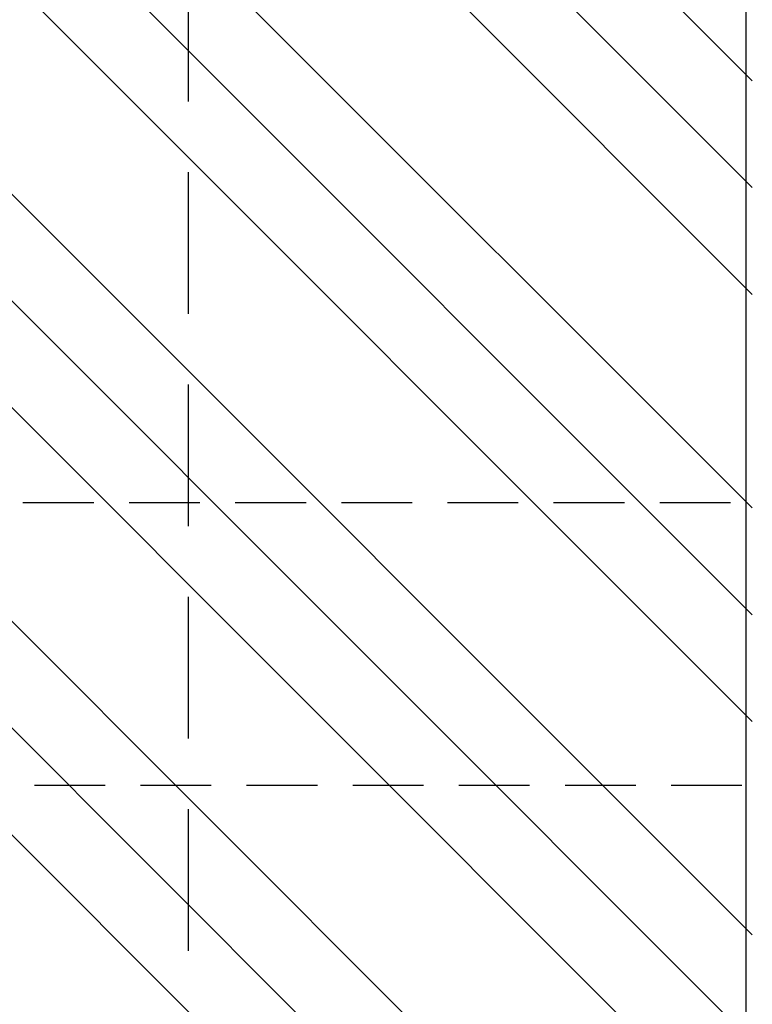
# Model space of a CAD drawing. Header units: millimetres. Extents: x -33711 to 550618, y -222428 to 596511.
# Tile 422 of 656: x 456865 to 458418, y -39928 to -37841. Entities that reach past the tile are written whole.
import ezdxf

# ---------------------------------------------------------------- set-up
doc = ezdxf.new("R2010")
doc.units = ezdxf.units.MM
doc.linetypes.add('DASHED', pattern=[4.5, 3, -1.5])
doc.layers.add('IN_C_CARKOVANA', color=7, linetype='DASHED')
doc.layers.add('IN_HELP', color=6, linetype='Continuous', plot=False)
doc.layers.add('IN_SRAFY', color=8, linetype='Continuous', lineweight=9)

msp = doc.modelspace()

# ---------------------------------------------------------------- hatches: boundary and pattern name
at = {"layer": 'IN_SRAFY'}
h = msp.add_hatch(dxfattribs=at)
h.set_pattern_fill('ZEM_PUVODNI', color=256, scale=160, angle=90, pattern_type=2)
h.set_pattern_definition([(135, (346383.1, -324631.56), (-452.5483, -452.5483), []), (135, (346383.1, -324405.3), (-452.5483, -452.5483), []), (135, (346383.1, -324179), (-452.5483, -452.5483), [])])
h.paths.add_polyline_path([(456721.98575, -50684.26664), (458418.09322, -50684.26664), (458418.09322, -33688.73241), (456721.98575, -33688.73241), (456721.98575, -35614.26664), (457221.98575, -35614.26664), (457221.98575, -35914.26664), (456721.98575, -35914.26664)])

# ---------------------------------------------------------------- linework, layer by layer
at = {"layer": 'IN_C_CARKOVANA', "ltscale": 100}
msp.add_line((457221.98575, -35914.26664), (457221.98575, -48954.26576), dxfattribs=at)
at = {"layer": 'IN_C_CARKOVANA', "ltscale": 50}
msp.add_lwpolyline([(458396.11615, -39464.26576), (456421.98575, -39464.26576), (456421.98575, -38864.26576), (458396.11615, -38864.26576)], dxfattribs=at)
at = {"layer": 'IN_HELP'}
msp.add_line((458404.24738, -33688.73241), (458404.24738, -62533.80473), dxfattribs=at)

doc.saveas('drawing.dxf')
